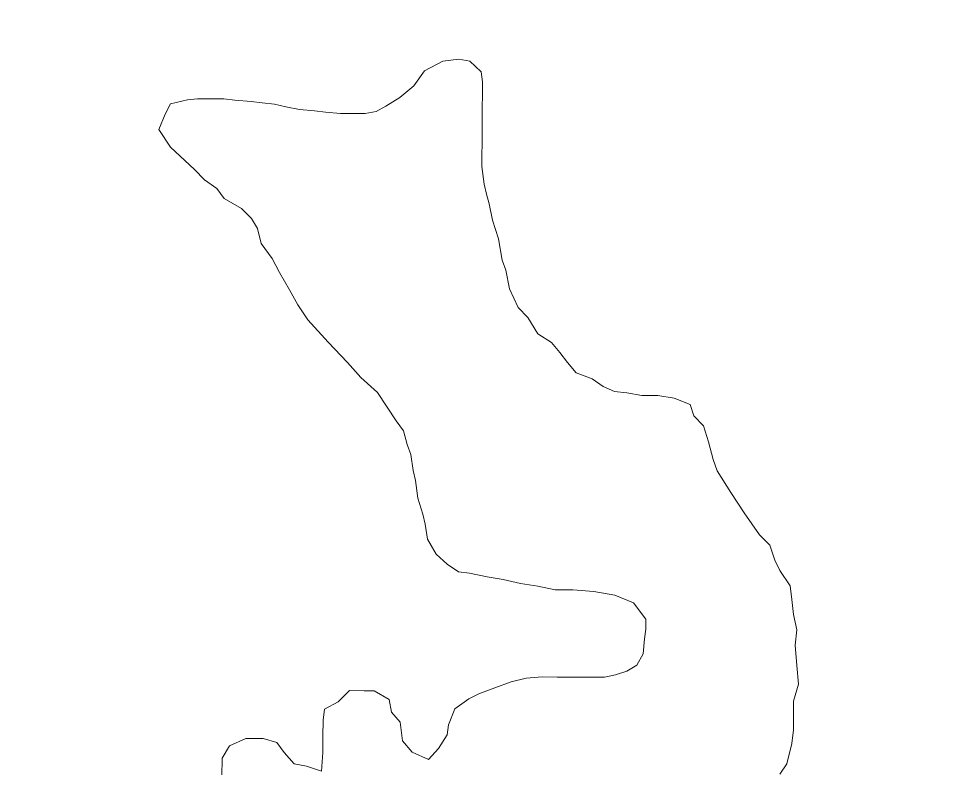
# Model space of a CAD drawing. Extents: x -1643653 to 4543381, y 1624270 to 13878484.
# Drawn here: x 618096 to 619984, y 8946414 to 8947919 of the extents above; entities that cross this region are included whole.
import ezdxf

# ---------------------------------------------------------------- set-up
doc = ezdxf.new("R2010")
doc.units = 0
doc.header["$LTSCALE"] = 200
for name, color, linetype, lineweight in [('25', 7, 'Continuous', 13), ('57', 7, 'Continuous', 13), ('60', 7, 'Continuous', 13)]:
    doc.layers.add(name, color=color, linetype=linetype, lineweight=lineweight)

msp = doc.modelspace()

# ---------------------------------------------------------------- linework, layer by layer
at = {"layer": '25'}
for points in [[(619003.2, 8947833.5), (618981.6, 8947837.8), (618949.1, 8947833.5), (618912.4, 8947814.1), (618890.8, 8947783.8), (618862.7, 8947760.1), (618834.6, 8947742.8), (618815.1, 8947732), (618793.3, 8947728.2), (618763.3, 8947728.4), (618743.3, 8947728.5), (618713.3, 8947731.2), (618690.8, 8947733.8), (618660.8, 8947736.6), (618633.4, 8947741.7), (618610.9, 8947746.9), (618585.9, 8947749.6), (618563.4, 8947752.2), (618530.9, 8947754.9), (618508.4, 8947757.6), (618488.4, 8947757.7), (618455.9, 8947757.9), (618435.9, 8947755.6), (618401.1, 8947748), (618390.6, 8947727.2), (618390.6, 8947727.2)], [(619027.6, 8947621.5), (619027.8, 8947641.5), (619028, 8947671.5), (619028.2, 8947696.6), (619028.4, 8947719.1), (619028.5, 8947741.6), (619028.7, 8947764.2), (619028.9, 8947791.7), (619026.6, 8947811.7), (619003.2, 8947833.5)], [(618390.6, 8947727.2), (618378.1, 8947695.8), (618401.1, 8947660.3), (618449.8, 8947615.3), (618469.7, 8947595.1), (618494.6, 8947577.4), (618509.4, 8947557.3), (618544.3, 8947537), (618564.1, 8947516.9), (618576.5, 8947496.8), (618583.8, 8947466.7), (618606, 8947436.5), (618620.8, 8947408.8), (618640.6, 8947373.7), (618657.8, 8947343.5), (618677.6, 8947313.3), (618718.3, 8947268.2), (618757.5, 8947227.3), (618784.1, 8947197.1), (618817.9, 8947166.9), (618855.4, 8947110.5), (618870.2, 8947090.3), (618877.5, 8947062.8), (618884.9, 8947042.7), (618889.6, 8947010.1), (618894.5, 8946990), (618899.2, 8946954.9), (618909, 8946922.3), (618913.8, 8946902.3), (618918.6, 8946872.2), (618935.9, 8946842.1), (618958.2, 8946821.9), (618980.6, 8946806.7), (619003.1, 8946804.1), (619038.1, 8946796.3), (619070.5, 8946791.1), (619105.5, 8946783.3), (619140.5, 8946778.1), (619175.4, 8946770.4), (619210.4, 8946770.1), (619252.9, 8946767.4), (619295.4, 8946759.6), (619332.8, 8946744.3), (619357.6, 8946711.6), (619357.4, 8946691.6), (619354.7, 8946671.6), (619352, 8946641.5), (619339.3, 8946619.1), (619319.2, 8946606.7), (619296.7, 8946599.3), (619274.1, 8946594.5), (619249.1, 8946594.6), (619214.1, 8946594.9), (619179.1, 8946595.1), (619149.1, 8946595.3), (619116.5, 8946593), (619086.5, 8946585.7), (619053.9, 8946573.4), (619021.3, 8946561.1), (619001.2, 8946551.2), (618973.5, 8946531.4), (618960.8, 8946498.9), (618958.1, 8946478.9), (618940.4, 8946451.5), (618920.2, 8946429.1), (618887.8, 8946444.3), (618868, 8946467), (618863.3, 8946504.6), (618845.9, 8946524.7), (618841.1, 8946549.8), (618811.2, 8946567.5), (618791.2, 8946567.6), (618761.2, 8946567.8), (618738.5, 8946545.4), (618710.9, 8946530.6), (618708.2, 8946508.1), (618708, 8946475.5), (618707.7, 8946443), (618704.9, 8946405.5), (618675, 8946415.7), (618650, 8946420.8), (618630.2, 8946443.5), (618615.3, 8946463.6), (618587.9, 8946471.3), (618552.9, 8946471.6), (618520.2, 8946456.8), (618505.1, 8946431.8), (618504.8, 8946394.3)], [(619627.3, 8946400), (619640.9, 8946420.5), (619651.2, 8946461.4), (619654.6, 8946488.7), (619654.6, 8946512.6), (619654.6, 8946546.7), (619664.8, 8946580.8), (619661.4, 8946618.3), (619658, 8946659.2), (619661.4, 8946689.9), (619654.6, 8946720.6), (619651.2, 8946751.3), (619647.7, 8946778.6), (619627.3, 8946809.3), (619617, 8946829.8), (619606.8, 8946860.4), (619586.3, 8946880.9), (619555.6, 8946925.2), (619555.6, 8946925.2), (619555.6, 8946925.2), (619555.6, 8946925.2), (619528.3, 8946966.2), (619500.7, 8947010), (619493.3, 8947032.6), (619483.6, 8947067.7), (619473.8, 8947100.3), (619454, 8947120.4), (619446.7, 8947143), (619414.2, 8947155.8), (619381.8, 8947161), (619349.3, 8947161.2), (619319.3, 8947166.4), (619294.3, 8947169.1), (619271.9, 8947179.2), (619249.5, 8947194.4), (619217.1, 8947207.1), (619199.7, 8947227.3), (619184.8, 8947247.4), (619167.5, 8947267.5), (619140.1, 8947285.2), (619120.3, 8947317.9), (619100.5, 8947338.1), (619083.3, 8947375.8), (619076.1, 8947413.3), (619068.7, 8947433.4), (619061.5, 8947476), (619049.3, 8947513.7), (619042.1, 8947546.3), (619037.2, 8947566.3), (619032.3, 8947586.4), (619027.6, 8947621.5)]]:
    msp.add_lwpolyline(points, dxfattribs=at)
at = {"layer": '57'}
for points in [[(619003.2, 8947833.5), (618981.6, 8947837.8), (618949.1, 8947833.5), (618912.4, 8947814.1), (618890.8, 8947783.8), (618862.7, 8947760.1), (618834.6, 8947742.8), (618815.1, 8947732), (618793.3, 8947728.2), (618763.3, 8947728.4), (618743.3, 8947728.5), (618713.3, 8947731.2), (618690.8, 8947733.8), (618660.8, 8947736.6), (618633.4, 8947741.7), (618610.9, 8947746.9), (618585.9, 8947749.6), (618563.4, 8947752.2), (618530.9, 8947754.9), (618508.4, 8947757.6), (618488.4, 8947757.7), (618455.9, 8947757.9), (618435.9, 8947755.6), (618401.1, 8947748), (618390.6, 8947727.2), (618390.6, 8947727.2)], [(618390.6, 8947727.2), (618390.6, 8947727.2), (618401.1, 8947748), (618435.9, 8947755.6), (618455.9, 8947757.9), (618488.4, 8947757.7), (618508.4, 8947757.6), (618530.9, 8947754.9), (618563.4, 8947752.2), (618585.9, 8947749.6), (618610.9, 8947746.9), (618633.4, 8947741.7), (618660.8, 8947736.6), (618690.8, 8947733.8), (618713.3, 8947731.2), (618743.3, 8947728.5), (618763.3, 8947728.4), (618793.3, 8947728.2), (618815.1, 8947732), (618834.6, 8947742.8), (618862.7, 8947760.1), (618890.8, 8947783.8), (618912.4, 8947814.1), (618949.1, 8947833.5), (618981.6, 8947837.8), (619003.2, 8947833.5)], [(619027.6, 8947621.5), (619027.8, 8947641.5), (619028, 8947671.5), (619028.2, 8947696.6), (619028.4, 8947719.1), (619028.5, 8947741.6), (619028.7, 8947764.2), (619028.9, 8947791.7), (619026.6, 8947811.7), (619003.2, 8947833.5)], [(619003.2, 8947833.5), (619026.6, 8947811.7), (619028.9, 8947791.7), (619028.7, 8947764.2), (619028.5, 8947741.6), (619028.4, 8947719.1), (619028.2, 8947696.6), (619028, 8947671.5), (619027.8, 8947641.5), (619027.6, 8947621.5)], [(618390.6, 8947727.2), (618378.1, 8947695.8), (618401.1, 8947660.3), (618449.8, 8947615.3), (618469.7, 8947595.1), (618494.6, 8947577.4), (618509.4, 8947557.3), (618544.3, 8947537), (618564.1, 8947516.9), (618576.5, 8947496.8), (618583.8, 8947466.7), (618606, 8947436.5), (618620.8, 8947408.8), (618640.6, 8947373.7), (618657.8, 8947343.5), (618677.6, 8947313.3), (618718.3, 8947268.2), (618757.5, 8947227.3), (618784.1, 8947197.1), (618817.9, 8947166.9), (618855.4, 8947110.5), (618870.2, 8947090.3), (618877.5, 8947062.8), (618884.9, 8947042.7), (618889.6, 8947010.1), (618894.5, 8946990), (618899.2, 8946954.9), (618909, 8946922.3), (618913.8, 8946902.3), (618918.6, 8946872.2), (618935.9, 8946842.1), (618958.2, 8946821.9), (618980.6, 8946806.7), (619003.1, 8946804.1), (619038.1, 8946796.3), (619070.5, 8946791.1), (619105.5, 8946783.3), (619140.5, 8946778.1), (619175.4, 8946770.4), (619210.4, 8946770.1), (619252.9, 8946767.4), (619295.4, 8946759.6), (619332.8, 8946744.3), (619357.6, 8946711.6), (619357.4, 8946691.6), (619354.7, 8946671.6), (619352, 8946641.5), (619339.3, 8946619.1), (619319.2, 8946606.7), (619296.7, 8946599.3), (619274.1, 8946594.5), (619249.1, 8946594.6), (619214.1, 8946594.9), (619179.1, 8946595.1), (619149.1, 8946595.3), (619116.5, 8946593), (619086.5, 8946585.7), (619053.9, 8946573.4), (619021.3, 8946561.1), (619001.2, 8946551.2), (618973.5, 8946531.4), (618960.8, 8946498.9), (618958.1, 8946478.9), (618940.4, 8946451.5), (618920.2, 8946429.1), (618887.8, 8946444.3), (618868, 8946467), (618863.3, 8946504.6), (618845.9, 8946524.7), (618841.1, 8946549.8), (618811.2, 8946567.5), (618791.2, 8946567.6), (618761.2, 8946567.8), (618738.5, 8946545.4), (618710.9, 8946530.6), (618708.2, 8946508.1), (618708, 8946475.5), (618707.7, 8946443), (618704.9, 8946405.5), (618675, 8946415.7), (618650, 8946420.8), (618630.2, 8946443.5), (618615.3, 8946463.6), (618587.9, 8946471.3), (618552.9, 8946471.6), (618520.2, 8946456.8), (618505.1, 8946431.8), (618504.8, 8946394.3)], [(618504.8, 8946394.3), (618505.1, 8946431.8), (618520.2, 8946456.8), (618552.9, 8946471.6), (618587.9, 8946471.3), (618615.3, 8946463.6), (618630.2, 8946443.5), (618650, 8946420.8), (618675, 8946415.7), (618704.9, 8946405.5), (618707.7, 8946443), (618708, 8946475.5), (618708.2, 8946508.1), (618710.9, 8946530.6), (618738.5, 8946545.4), (618761.2, 8946567.8), (618791.2, 8946567.6), (618811.2, 8946567.5), (618841.1, 8946549.8), (618845.9, 8946524.7), (618863.3, 8946504.6), (618868, 8946467), (618887.8, 8946444.3), (618920.2, 8946429.1), (618940.4, 8946451.5), (618958.1, 8946478.9), (618960.8, 8946498.9), (618973.5, 8946531.4), (619001.2, 8946551.2), (619021.3, 8946561.1), (619053.9, 8946573.4), (619086.5, 8946585.7), (619116.5, 8946593), (619149.1, 8946595.3), (619179.1, 8946595.1), (619214.1, 8946594.9), (619249.1, 8946594.6), (619274.1, 8946594.5), (619296.7, 8946599.3), (619319.2, 8946606.7), (619339.3, 8946619.1), (619352, 8946641.5), (619354.7, 8946671.6), (619357.4, 8946691.6), (619357.6, 8946711.6), (619332.8, 8946744.3), (619295.4, 8946759.6), (619252.9, 8946767.4), (619210.4, 8946770.1), (619175.4, 8946770.4), (619140.5, 8946778.1), (619105.5, 8946783.3), (619070.5, 8946791.1), (619038.1, 8946796.3), (619003.1, 8946804.1), (618980.6, 8946806.7), (618958.2, 8946821.9), (618935.9, 8946842.1), (618918.6, 8946872.2), (618913.8, 8946902.3), (618909, 8946922.3), (618899.2, 8946954.9), (618894.5, 8946990), (618889.6, 8947010.1), (618884.9, 8947042.7), (618877.5, 8947062.8), (618870.2, 8947090.3), (618855.4, 8947110.5), (618817.9, 8947166.9), (618784.1, 8947197.1), (618757.5, 8947227.3), (618718.3, 8947268.2), (618677.6, 8947313.3), (618657.8, 8947343.5), (618640.6, 8947373.7), (618620.8, 8947408.8), (618606, 8947436.5), (618583.8, 8947466.7), (618576.5, 8947496.8), (618564.1, 8947516.9), (618544.3, 8947537), (618509.4, 8947557.3), (618494.6, 8947577.4), (618469.7, 8947595.1), (618449.8, 8947615.3), (618401.1, 8947660.3), (618378.1, 8947695.8), (618390.6, 8947727.2)], [(619627.3, 8946400), (619640.9, 8946420.5), (619651.2, 8946461.4), (619654.6, 8946488.7), (619654.6, 8946512.6), (619654.6, 8946546.7), (619664.8, 8946580.8), (619661.4, 8946618.3), (619658, 8946659.2), (619661.4, 8946689.9), (619654.6, 8946720.6), (619651.2, 8946751.3), (619647.7, 8946778.6), (619627.3, 8946809.3), (619617, 8946829.8), (619606.8, 8946860.4), (619586.3, 8946880.9), (619555.6, 8946925.2), (619555.6, 8946925.2), (619555.6, 8946925.2), (619555.6, 8946925.2), (619528.3, 8946966.2), (619500.7, 8947010), (619493.3, 8947032.6), (619483.6, 8947067.7), (619473.8, 8947100.3), (619454, 8947120.4), (619446.7, 8947143), (619414.2, 8947155.8), (619381.8, 8947161), (619349.3, 8947161.2), (619319.3, 8947166.4), (619294.3, 8947169.1), (619271.9, 8947179.2), (619249.5, 8947194.4), (619217.1, 8947207.1), (619199.7, 8947227.3), (619184.8, 8947247.4), (619167.5, 8947267.5), (619140.1, 8947285.2), (619120.3, 8947317.9), (619100.5, 8947338.1), (619083.3, 8947375.8), (619076.1, 8947413.3), (619068.7, 8947433.4), (619061.5, 8947476), (619049.3, 8947513.7), (619042.1, 8947546.3), (619037.2, 8947566.3), (619032.3, 8947586.4), (619027.6, 8947621.5)], [(619027.6, 8947621.5), (619032.3, 8947586.4), (619037.2, 8947566.3), (619042.1, 8947546.3), (619049.3, 8947513.7), (619061.5, 8947476), (619068.7, 8947433.4), (619076.1, 8947413.3), (619083.3, 8947375.8), (619100.5, 8947338.1), (619120.3, 8947317.9), (619140.1, 8947285.2), (619167.5, 8947267.5), (619184.8, 8947247.4), (619199.7, 8947227.3), (619217.1, 8947207.1), (619249.5, 8947194.4), (619271.9, 8947179.2), (619294.3, 8947169.1), (619319.3, 8947166.4), (619349.3, 8947161.2), (619381.8, 8947161), (619414.2, 8947155.8), (619446.7, 8947143), (619454, 8947120.4), (619473.8, 8947100.3), (619483.6, 8947067.7), (619493.3, 8947032.6), (619500.7, 8947010), (619528.3, 8946966.2), (619555.6, 8946925.2), (619555.6, 8946925.2), (619555.6, 8946925.2), (619555.6, 8946925.2), (619586.3, 8946880.9), (619606.8, 8946860.4), (619617, 8946829.8), (619627.3, 8946809.3), (619647.7, 8946778.6), (619651.2, 8946751.3), (619654.6, 8946720.6), (619661.4, 8946689.9), (619658, 8946659.2), (619661.4, 8946618.3), (619664.8, 8946580.8), (619654.6, 8946546.7), (619654.6, 8946512.6), (619654.6, 8946488.7), (619651.2, 8946461.4), (619640.9, 8946420.5), (619627.3, 8946400)]]:
    msp.add_lwpolyline(points, dxfattribs=at)
at = {"layer": '60', "lineweight": 25}
msp.add_spline([(814781, 9009175.5), (814787.2, 9009173.4), (814796.9, 9009173.4), (814799.4, 9009172.4), (814805.1, 9009174.5), (814805.6, 9009176.5), (814811.7, 9009179.5), (814811.7, 9009179.5), (814801.5, 9009181), (814790.7, 9009181.5), (814784.1, 9009183.1), (814777.4, 9009185.1), (814778.4, 9009175.5)], degree=3, dxfattribs=at)

doc.saveas('drawing.dxf')
